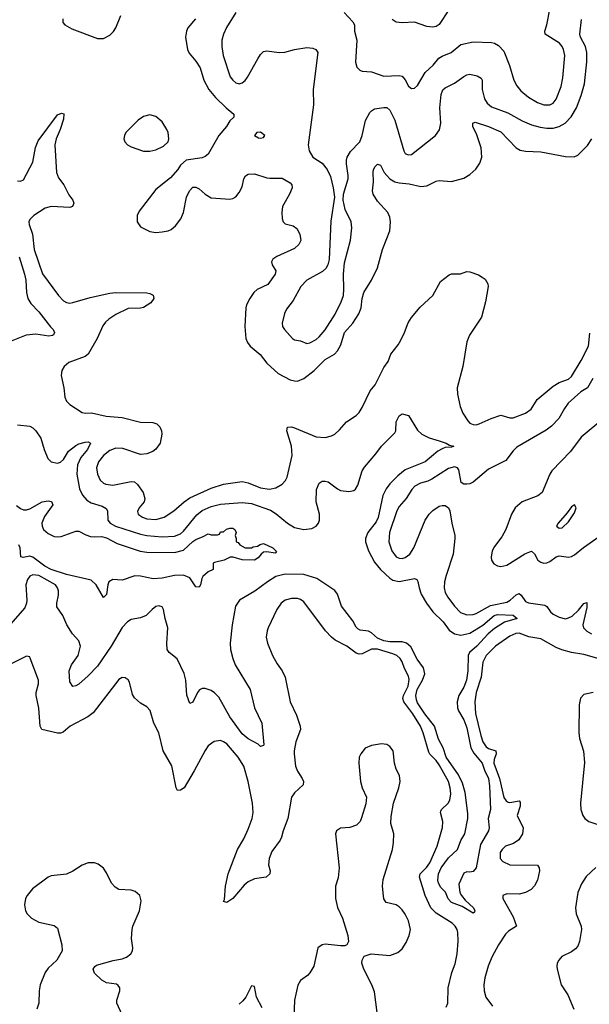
# Model space of a CAD drawing. Header units: inches. Extents: x 1954678 to 2060271, y 904822 to 1016299.
# Tile 360 of 403: x 2040405 to 2044106, y 982363 to 988764. Entities that reach past the tile are written whole.
import ezdxf

# ---------------------------------------------------------------- set-up
doc = ezdxf.new("R2010")
doc.units = ezdxf.units.IN
doc.header["$MEASUREMENT"] = 0
doc.layers.add('C0948', color=7, linetype='Continuous')

msp = doc.modelspace()

# ---------------------------------------------------------------- linework, layer by layer
at = {"layer": 'C0948', "color": 5}
for points, elevation in [([(2042513, 988810), (2042570, 988750.4), (2042581.1, 988730), (2042581.1, 988690), (2042594.8, 988630), (2042586.8, 988486.8), (2042595.3, 988455.3), (2042614.4, 988434.4), (2042630, 988428.8), (2042690, 988424), (2042770, 988396.5), (2042870, 988401.8), (2042890, 988396.9), (2042910, 988372.7), (2042930, 988330.4), (2042950, 988315.8), (2042970, 988318.4), (2042990, 988334.9), (2043040.3, 988419.7), (2043091.8, 988468.2), (2043127.1, 988512.9), (2043150, 988526.9), (2043207.6, 988550), (2043270, 988601.7), (2043350, 988619.6), (2043470, 988614.6), (2043490, 988610.3), (2043516.7, 988596.7), (2043550, 988558), (2043586.6, 988466.6), (2043614.4, 988370), (2043634.4, 988334.4), (2043660.6, 988300.6), (2043710, 988259.7), (2043770, 988224.7), (2043810, 988209.3), (2043850, 988209.2), (2043870, 988220.8), (2043890, 988246), (2043922.8, 988330), (2043933.8, 988386.2), (2043947.2, 988530), (2043938.5, 988570), (2043929.1, 988590), (2043912.2, 988610), (2043818.3, 988670), (2043817.2, 988690), (2043830.5, 988729.5), (2043848.5, 988830)], 560), ([(2043192.4, 988827.6), (2043130, 988731.8), (2043110, 988719.7), (2043090, 988716), (2043050, 988719.8), (2042970, 988748.3), (2042890, 988742.2), (2042850, 988746.8), (2042824.1, 988764.1)], 560), ([(2040685.3, 988770), (2040686.3, 988746.3), (2040699.1, 988730), (2040744.7, 988704.7), (2040910, 988641.5), (2040950, 988640.3), (2040990, 988663.1), (2041013.4, 988686.6), (2041028.7, 988710), (2041062.4, 988790)], 520), ([(2041546.5, 988770), (2041498.3, 988710), (2041488.6, 988688.6), (2041483.1, 988650), (2041496, 988570), (2041506, 988546), (2041550, 988494.4), (2041578.5, 988450), (2041600.9, 988370), (2041634.7, 988310), (2041678.1, 988258.1), (2041745.5, 988190), (2041797, 988150), (2041796.4, 988130), (2041770, 988105.6), (2041749.1, 988070), (2041699.7, 988010), (2041628.4, 987890), (2041610, 987874.7), (2041590, 987866.3), (2041486, 987850), (2041450, 987817.2), (2041433, 987790), (2041385, 987735), (2041290, 987659.1), (2041180.3, 987519.7), (2041167.3, 987490), (2041168.4, 987450), (2041190, 987417.3), (2041250, 987386.5), (2041290, 987381.2), (2041330, 987383.6), (2041368.8, 987391.2), (2041390, 987400.3), (2041417.3, 987422.7), (2041452.6, 987470), (2041468.3, 987510), (2041489.7, 987610), (2041508.8, 987651.2), (2041530, 987674.9), (2041550, 987675.8), (2041570, 987664.6), (2041609.5, 987629.5), (2041650, 987606.2), (2041770, 987596.4), (2041790, 987600.5), (2041808.2, 987611.8), (2041830, 987639.1), (2041850, 987676), (2041860.5, 987730), (2041871.9, 987748.1), (2041890, 987758.5), (2041930, 987761.8), (2042010, 987735.3), (2042030, 987732.8), (2042110, 987733.1), (2042163.1, 987703.1), (2042174, 987690), (2042175.5, 987670), (2042158.9, 987630), (2042113.4, 987550), (2042108, 987510), (2042110.3, 987470.3), (2042117.1, 987450), (2042130, 987435.5), (2042182.6, 987422.6), (2042205.6, 987405.6), (2042225.8, 987370), (2042231.4, 987328.6), (2042218.5, 987301.5), (2042190, 987275.9), (2042075.8, 987224.2), (2042050, 987207.3), (2042040.8, 987190), (2042045.8, 987170), (2042069.2, 987130), (2042064.5, 987110), (2042017.4, 987042.6), (2041947.2, 987010), (2041925.5, 986990), (2041899.1, 986950), (2041878.5, 986910), (2041874.9, 986890), (2041868.1, 986770), (2041874.9, 986690), (2041884.2, 986664.2), (2041901.8, 986641.8), (2041966.4, 986586.4), (2042010.3, 986530), (2042083.3, 986463.3), (2042162.9, 986422.9), (2042190, 986415), (2042210, 986414.2), (2042250, 986431.3), (2042317.5, 986482.4), (2042390, 986553.5), (2042449.9, 986590.1), (2042470.7, 986610), (2042490.9, 986649.1), (2042515.4, 986730), (2042569.8, 986790), (2042608.3, 986851.7), (2042623, 986890), (2042629.9, 986950), (2042640.7, 986990), (2042689.9, 987070), (2042729, 987150), (2042761.3, 987270), (2042808.9, 987390), (2042814.4, 987450), (2042810, 987479.3), (2042797.2, 987510), (2042730, 987584.4), (2042701.8, 987630), (2042697, 987650), (2042704.3, 987710), (2042701.8, 987770), (2042704.1, 987790), (2042714.7, 987810), (2042730, 987825.3), (2042750, 987817.1), (2042773.7, 987770), (2042789.3, 987750), (2042810.2, 987730), (2042841.7, 987710), (2042870, 987702.4), (2042936.1, 987696.1), (2043010, 987679), (2043050, 987682.9), (2043110, 987714.6), (2043130, 987718), (2043210, 987711.6), (2043290, 987732.4), (2043330, 987757.6), (2043368.8, 987791.2), (2043395.4, 987830), (2043407.7, 987870), (2043402.5, 987930), (2043374.1, 988014.1), (2043349.7, 988070.3), (2043348.1, 988091.9), (2043363.3, 988096.7), (2043450, 988070.1), (2043530, 988033.5), (2043630, 987930.2), (2043656.4, 987916.4), (2043690, 987909.2), (2043790, 987903.9), (2043950, 987874.6), (2044007, 987873), (2044030, 987882), (2044094.1, 987945.9), (2044121.5, 987990)], 520), ([(2041810, 988809.4), (2041747.5, 988712.5), (2041728.4, 988670), (2041719.3, 988630), (2041717.8, 988590), (2041725.9, 988530), (2041773.1, 988393.1), (2041790, 988370.4), (2041810, 988354), (2041830, 988347.1), (2041850, 988354), (2041870, 988369.1), (2041886, 988390), (2041952.6, 988510), (2041970, 988537.1), (2041990, 988555.8), (2042010, 988560.3), (2042090, 988550.3), (2042128.4, 988551.5), (2042190, 988570.3), (2042270, 988582.6), (2042310, 988579.5), (2042328.9, 988568.9), (2042342.4, 988550), (2042311.3, 988310), (2042314.7, 988210), (2042278.8, 987950), (2042286.2, 987910), (2042310, 987870.3), (2042370.2, 987830.2), (2042403.6, 987790), (2042423.4, 987743.4), (2042442, 987670), (2042450.7, 987610), (2042426.7, 987453.3), (2042414.7, 987205.3), (2042406, 987170), (2042392.9, 987147.1), (2042373.1, 987126.9), (2042270.6, 987070), (2042230.4, 987030), (2042182.6, 986937.4), (2042138, 986882), (2042126.1, 986853.9), (2042109.4, 986790), (2042112.9, 986770), (2042124.9, 986750), (2042177.3, 986690), (2042190, 986682.4), (2042230, 986674.9), (2042270, 986659.5), (2042290, 986663.1), (2042330, 986684.9), (2042350, 986700.8), (2042390, 986747.9), (2042454.6, 986850), (2042494.4, 986930), (2042507.8, 986970), (2042511.5, 987011.5), (2042509.7, 987110), (2042516.1, 987183.9), (2042554.7, 987330), (2042563.6, 987410), (2042557.6, 987450), (2042520.5, 987530), (2042506.6, 987590), (2042509.4, 987630), (2042539.1, 987730), (2042539.7, 987750), (2042527.4, 987827.4), (2042528.5, 987850), (2042533.3, 987870), (2042553.1, 987906.9), (2042614, 987970), (2042629.8, 988010.2), (2042651.3, 988108.7), (2042680.2, 988159.8), (2042690, 988171.8), (2042710, 988183.1), (2042770, 988192.9), (2042790, 988193.1), (2042810, 988175.3), (2042843, 988110), (2042900.4, 987910), (2042910, 987894), (2042918, 987890), (2042930, 987885.5), (2042950, 987888.2), (2043107.3, 988010), (2043132.8, 988047.2), (2043140.4, 988090), (2043135.2, 988190), (2043143.1, 988276.9), (2043153.3, 988306.7), (2043170, 988321.2), (2043230, 988350.2), (2043290, 988394.3), (2043310, 988405.2), (2043330, 988409.4), (2043377.6, 988397.6), (2043403.1, 988383.1), (2043410.2, 988370), (2043408.8, 988308.8), (2043423.8, 988250), (2043441, 988221), (2043470, 988197.8), (2043577.3, 988157.3), (2043670, 988105.8), (2043730, 988081), (2043785.8, 988065.8), (2043830, 988058), (2043870, 988059.4), (2043910.5, 988069.5), (2043949.3, 988090.7), (2043988.7, 988131.3), (2044023.2, 988190), (2044053.7, 988270), (2044073.4, 988346.6), (2044088.7, 988490), (2044089.2, 988550), (2044080.2, 988590), (2044047.7, 988650), (2044043.9, 988670), (2044055.2, 988764.8)], 540), ([(2040390, 987715.2), (2040410, 987714.6), (2040430, 987723.1), (2040490, 987837.3), (2040507.9, 987932.1), (2040524.5, 987975.5), (2040650, 988144.4), (2040676.3, 988156.3), (2040691, 988151), (2040690, 988117.2), (2040668.6, 988050), (2040642.1, 987990), (2040633.5, 987950), (2040644.8, 987770), (2040656.2, 987736.2), (2040691.3, 987690), (2040724.2, 987624.2), (2040750.3, 987590), (2040755.8, 987570), (2040747.3, 987550), (2040730, 987543.1), (2040610, 987548.6), (2040570, 987539.2), (2040496.9, 987490), (2040470, 987463.7), (2040464.7, 987450), (2040466.8, 987433.2), (2040488.3, 987368.3), (2040498.9, 987270), (2040552.4, 987112.4), (2040657.4, 986970), (2040690, 986936), (2040710, 986925.5), (2040730, 986921.8), (2040750, 986924.5), (2040862.4, 986957.6), (2040990, 986985.8), (2041029.7, 986990.3), (2041230, 986988), (2041250, 986984.4), (2041271.7, 986971.7), (2041275.8, 986950), (2041257.5, 986922.5), (2041210, 986893.3), (2041190, 986887.2), (2041110, 986885), (2041030, 986847), (2040983.2, 986816.8), (2040962.1, 986797.9), (2040945.8, 986774.2), (2040908.6, 986690), (2040850, 986589.8), (2040830, 986574.5), (2040724.2, 986535.8), (2040693.7, 986510), (2040677.8, 986482.3), (2040674.3, 986450), (2040692.3, 986370), (2040698, 986310), (2040710, 986283.8), (2040730, 986261.3), (2040810.3, 986210.3), (2040830, 986205.7), (2040872.1, 986207.9), (2040965.9, 986185.9), (2041070, 986177.6), (2041190, 986147.7), (2041270, 986146), (2041296.5, 986136.5), (2041316.3, 986116.3), (2041326.7, 986090), (2041328.7, 986068.7), (2041318.5, 986010), (2041290, 985971.2), (2041270, 985956.8), (2041230, 985941.2), (2041190, 985937.8), (2041075.8, 985975.9), (2041030, 985978.7), (2040990, 985962.6), (2040950, 985929.8), (2040917.8, 985890), (2040905, 985850), (2040911, 985810), (2040927.6, 985770), (2040948.9, 985750), (2040963.6, 985743.6), (2041010, 985738.6), (2041130, 985762), (2041150, 985759.1), (2041170, 985742.3), (2041207.2, 985690), (2041218, 985650), (2041212.8, 985630), (2041181.5, 985590), (2041170, 985566), (2041174.9, 985550), (2041183.4, 985543.4), (2041202, 985530), (2041230, 985519.4), (2041290, 985514.8), (2041343.5, 985530), (2041406.2, 985570), (2041473.6, 985630), (2041510, 985655.7), (2041650, 985718), (2041730, 985744.3), (2041850, 985761.6), (2041890, 985753.1), (2041970, 985719.2), (2042028.5, 985711.5), (2042070, 985719.8), (2042110, 985743.6), (2042132.2, 985767.8), (2042143.7, 985790), (2042176.1, 985930), (2042171.3, 985991.3), (2042140.8, 986090), (2042145.7, 986114.3), (2042170, 986115.8), (2042190, 986110.2), (2042330, 986052.1), (2042390, 986047.9), (2042430, 986058.5), (2042451.5, 986070), (2042482.2, 986097.8), (2042527.3, 986150), (2042590, 986190.3), (2042610, 986210.4), (2042630, 986242.4), (2042681.3, 986350), (2042714.7, 986390), (2042770, 986503), (2042797.8, 986542.2), (2042815.8, 986590), (2042863, 986650), (2042880.3, 986679.7), (2042905.4, 986730), (2042927.7, 986792.3), (2042950, 986827.3), (2043006.3, 986893.7), (2043088.5, 986971.5), (2043138, 987062), (2043195.3, 987104.7), (2043210, 987110.5), (2043267.8, 987112.2), (2043310, 987127.3), (2043330, 987124), (2043385.2, 987105.2), (2043410, 987090.8), (2043430, 987076.3), (2043447, 987047), (2043448.7, 987030), (2043430.2, 986930), (2043404.2, 986830), (2043328, 986712), (2043310.9, 986670), (2043284.4, 986510), (2043247.3, 986370), (2043249.2, 986329.2), (2043267.6, 986250), (2043284.6, 986204.6), (2043315.4, 986155.4), (2043330, 986141.6), (2043351.9, 986131.9), (2043370, 986130.3), (2043390, 986136.1), (2043468.1, 986171.9), (2043530, 986193.2), (2043590, 986175), (2043610, 986176), (2043690, 986205.6), (2043727.6, 986232.4), (2043766.6, 986293.4), (2043870, 986380.2), (2043910, 986406), (2043970, 986427.5), (2043990, 986444.9), (2044052.1, 986547.9), (2044099.8, 986640.2), (2044110, 986724.9)], 480), ([(2040401.3, 987221.3), (2040436.8, 987110), (2040445.6, 987070), (2040450.1, 986990.1), (2040458.5, 986950), (2040477.7, 986917.7), (2040530, 986865.2), (2040605.8, 986765.8), (2040622.4, 986750), (2040630.8, 986730), (2040624.9, 986715.1), (2040618, 986710), (2040594.1, 986705.9), (2040510, 986718.8), (2040447.5, 986712.5), (2040350, 986672.9)], 460), ([(2044128.3, 986431.7), (2044092.9, 986370), (2044050, 986343.6), (2043969, 986271), (2043944, 986236), (2043907.4, 986170), (2043859.2, 986120.8), (2043825.2, 986094.8), (2043635.4, 985984.6), (2043610, 985960.7), (2043562.6, 985897.3), (2043450, 985842), (2043350, 985756.3), (2043330, 985746.6), (2043310, 985743.6), (2043290, 985744.5), (2043274, 985754), (2043256.9, 985836.9), (2043249.8, 985849.8), (2043230, 985855.8), (2043190, 985846), (2043082.8, 985777.2), (2043056.1, 985763.9), (2043008.5, 985750), (2042971.8, 985730), (2042951.6, 985708.4), (2042916.1, 985650), (2042870, 985598.3), (2042854.7, 985570), (2042808.3, 985430), (2042802.9, 985370), (2042822.9, 985310), (2042850, 985271.7), (2042870, 985262), (2042890, 985260.7), (2042910, 985267.2), (2042938.8, 985290), (2042965.7, 985330), (2043039.8, 985510), (2043066.2, 985550), (2043090, 985573.4), (2043130, 985600.4), (2043150, 985606.4), (2043170, 985604.9), (2043190, 985590.8), (2043199.5, 985570), (2043211.6, 985490), (2043232.9, 985410), (2043232.9, 985390), (2043220.2, 985290), (2043174.6, 985150), (2043165.4, 985110), (2043162.9, 985070), (2043170, 985040.5), (2043186, 985010), (2043229.2, 984950), (2043267.8, 984910), (2043310, 984895.5), (2043350, 984897.6), (2043370, 984903.5), (2043464.2, 984955.8), (2043570, 984977.6), (2043591.1, 984988.9), (2043630, 985025.1), (2043650, 985033.8), (2043663, 985023), (2043690, 984982.3), (2043710, 984972.5), (2043816.9, 984956.9), (2043830, 984949), (2043853.2, 984913.2), (2043870, 984899.8), (2043910, 984879.6), (2043950, 984869.6), (2043970, 984874.1), (2043993.4, 984886.6), (2044035.3, 984924.7), (2044070, 984967.4), (2044090, 984974), (2044090, 984941.2), (2044062.8, 984830), (2044067.2, 984810), (2044088.7, 984788.7), (2044120.2, 984770)], 480), ([(2040390.8, 986130.8), (2040470, 986120.7), (2040490, 986110.6), (2040510, 986090.7), (2040543.4, 986043.4), (2040563.9, 985970), (2040587.9, 985910), (2040608.5, 985890), (2040650, 985881.3), (2040670, 985886.9), (2040690, 985905.2), (2040721.9, 985958.1), (2040770, 985995.5), (2040790, 986006.5), (2040830, 986017.5), (2040850, 986018.9), (2040865.5, 986010), (2040844.5, 985970), (2040801.8, 985918.2), (2040780.1, 985870), (2040777.1, 985810), (2040794.5, 985714.5), (2040813.3, 985673.3), (2040840.6, 985640.6), (2040870, 985622.3), (2040940, 985600), (2040966.8, 985586.8), (2040975.5, 985570), (2040978, 985510), (2040992.4, 985490), (2041027.8, 985470), (2041190, 985418.4), (2041230, 985409.6), (2041330, 985402.7), (2041410, 985406.7), (2041450, 985420.9), (2041470, 985437.5), (2041555.8, 985544.2), (2041590, 985573.2), (2041650, 985597.9), (2041710, 985614.7), (2041850, 985625.5), (2041910, 985617.3), (2042034.2, 985574.2), (2042071.7, 985551.7), (2042144, 985490), (2042190, 985463.2), (2042250, 985450.2), (2042303.7, 985456.3), (2042331.3, 985470), (2042347.1, 985490), (2042353.1, 985510), (2042351.7, 985550), (2042330.9, 985630), (2042332.6, 985710), (2042349.5, 985750), (2042370, 985763), (2042390, 985764.4), (2042410, 985758.7), (2042470, 985713.6), (2042490, 985703.5), (2042543.3, 985696.7), (2042576.6, 985703.4), (2042587.4, 985712.6), (2042602.5, 985737.5), (2042629.7, 985830), (2042644.4, 985855.6), (2042719.2, 985940.8), (2042755.1, 985990), (2042842.7, 986077.3), (2042848.5, 986091.5), (2042851.5, 986150), (2042870, 986187.3), (2042882.9, 986197.1), (2042890, 986200.7), (2042930.4, 986190.4), (2042990, 986094.8), (2043017.3, 986070), (2043065.3, 986045.3), (2043130, 986026.7), (2043176.3, 986010), (2043196.9, 985996.9), (2043226, 985990), (2043210, 985983.6), (2043170, 985981.5), (2043150, 985974.8), (2043121.1, 985958.9), (2043039.5, 985890), (2042910, 985837.4), (2042860.7, 985799.3), (2042810, 985746.2), (2042785.9, 985714.1), (2042764.9, 985670), (2042733.4, 985526.6), (2042720, 985500), (2042667, 985430), (2042651.2, 985390), (2042650.7, 985370), (2042670, 985310.3), (2042710, 985237.5), (2042750.1, 985190), (2042810, 985133.5), (2042830, 985120.9), (2042870, 985110.7), (2042970, 985130.2), (2042984.4, 985124.4), (2042992, 985112), (2042999.3, 985070), (2043013.4, 985030), (2043047.7, 984970), (2043090, 984915.1), (2043155.8, 984850), (2043195.6, 984795.6), (2043230, 984770.1), (2043270, 984762.8), (2043330, 984776), (2043413.6, 984826.4), (2043487.6, 984890), (2043510, 984896.4), (2043610, 984891.6), (2043636, 984870), (2043553.7, 984846.3), (2043490, 984805.4), (2043449.3, 984770.7), (2043375.3, 984690), (2043327.9, 984650), (2043318.3, 984630), (2043316.4, 984530), (2043306.7, 984470), (2043290, 984425.1), (2043258, 984370), (2043246.9, 984330), (2043249.5, 984290), (2043256.6, 984270), (2043290, 984212.2), (2043310, 984159.5), (2043336.1, 984030), (2043355, 983995), (2043408.9, 983930), (2043423.9, 983883.9), (2043450.1, 983830), (2043458.1, 983781.9), (2043462.9, 983630), (2043449.5, 983570), (2043454, 983510), (2043451.3, 983490), (2043399.5, 983400.5), (2043370, 983249), (2043350, 983226), (2043330, 983221.2), (2043310, 983224), (2043290, 983215.3), (2043256.9, 983143.1), (2043265.5, 983090), (2043276.3, 983070), (2043299.9, 983039.9), (2043353.1, 982990), (2043362, 982970), (2043359.3, 982960.7), (2043350, 982956), (2043278.6, 982998.6), (2043210, 983023.5), (2043187.9, 983048), (2043170.7, 983090.7), (2043142, 983122), (2043125, 983150), (2043121.3, 983170), (2043125.8, 983210), (2043142.1, 983250), (2043190, 983314.3), (2043248.7, 983370), (2043270, 983427.7), (2043297.2, 983470), (2043316.4, 983570), (2043316.6, 983603.4), (2043299, 983739), (2043281.3, 983801.3), (2043254.8, 983854.8), (2043175.8, 983970), (2043156.3, 984030), (2043126.5, 984086.5), (2043099.9, 984170), (2043037.9, 984250), (2042990, 984322.6), (2042981.9, 984341.9), (2042978.5, 984370), (2042987.7, 984410), (2043021.7, 984470), (2043036.6, 984510), (2043029.3, 984550), (2042987, 984607), (2042945.9, 984685.9), (2042918.6, 984710), (2042890, 984718.8), (2042810, 984719.3), (2042770, 984724.8), (2042730, 984743.6), (2042690, 984777.8), (2042670, 984787.7), (2042615.9, 984795.9), (2042602.6, 984802.6), (2042590, 984815.4), (2042570, 984855.8), (2042495.8, 984950), (2042470, 985029.8), (2042452.6, 985052.6), (2042335.9, 985130), (2042250, 985156.5), (2042130, 985158), (2042070, 985142.7), (2042014.4, 985110), (2041932.5, 985047.5), (2041833.7, 984990), (2041807.9, 984950), (2041785.5, 984830), (2041773.2, 984710), (2041774.2, 984670), (2041789.2, 984610), (2041805.8, 984570), (2041901.7, 984410), (2041929.4, 984289.4), (2041978.9, 984190), (2041990.5, 984049.5), (2041990, 984046), (2041970, 984039), (2041953.8, 984053.8), (2041890, 984088.4), (2041850, 984121.1), (2041770, 984231.1), (2041698.6, 984358.6), (2041670, 984388.2), (2041650, 984401.8), (2041610, 984415.4), (2041590, 984414.6), (2041573.4, 984406.6), (2041560.2, 984390), (2041530, 984326), (2041510, 984318), (2041491.5, 984371.5), (2041484, 984470), (2041473.4, 984513.4), (2041428.8, 984608.8), (2041376.2, 984650), (2041363.5, 984670), (2041360.4, 984710), (2041367.6, 984810), (2041349.6, 984870), (2041339.6, 984930), (2041330, 984946), (2041310, 984953.6), (2041290, 984949.5), (2041264.9, 984930), (2041226.8, 984890), (2041190, 984875.4), (2041130, 984863.5), (2041105.3, 984850), (2041070, 984811.3), (2041000.2, 984690), (2040910, 984561.2), (2040850, 984497.7), (2040790, 984444.5), (2040770, 984432.3), (2040750, 984429.4), (2040730, 984459), (2040727.4, 984530), (2040742.4, 984570), (2040784.2, 984630), (2040801.1, 984690), (2040790, 984726), (2040747.6, 984770), (2040711.5, 984830), (2040684.7, 984890), (2040646.8, 984946.8), (2040646.4, 984970), (2040657.5, 985022.5), (2040657, 985050), (2040651.5, 985070), (2040636.8, 985090), (2040530, 985149.8), (2040490, 985155), (2040470, 985146.6), (2040455, 985125), (2040445.6, 985090), (2040452.2, 984990), (2040450.2, 984970), (2040439.3, 984940.7), (2040330, 984815.8)], 460), ([(2044194.4, 986165.6), (2044053.4, 986050), (2043984.3, 985955.7), (2043861.5, 985830), (2043848.1, 985810), (2043800.3, 985690), (2043771.4, 985668.6), (2043670, 985628.9), (2043623.8, 985590), (2043600.5, 985550), (2043564.3, 985450), (2043537.4, 985402.6), (2043490, 985339.2), (2043473.7, 985310), (2043467.5, 985270), (2043470.3, 985250), (2043486.4, 985226.4), (2043510, 985212.6), (2043530, 985209.2), (2043570, 985216.5), (2043687.8, 985292.2), (2043730, 985308), (2043750, 985290.3), (2043770.6, 985250.6), (2043790, 985236.3), (2043810, 985230.1), (2043830, 985231.6), (2043850, 985240.5), (2043890, 985271.5), (2043910, 985277.6), (2043969.8, 985270.2), (2043990, 985274), (2044010, 985283.9), (2044068.3, 985331.7), (2044170, 985404.3)], 520), ([(2040385.1, 985605.1), (2040410, 985585.7), (2040430, 985577.7), (2040450, 985576.5), (2040470, 985582.8), (2040550, 985628.9), (2040590, 985635.8), (2040611.9, 985631.9), (2040619.3, 985610), (2040565.8, 985534.2), (2040548.5, 985490), (2040550.1, 985470), (2040558.6, 985450), (2040590, 985422.8), (2040630, 985403), (2040650, 985401.1), (2040675.2, 985404.8), (2040770, 985438.3), (2040790, 985439.5), (2040835, 985415), (2040864.8, 985404.8), (2040890, 985400.9), (2040937, 985403), (2040970, 985395.5), (2041039.1, 985359.1), (2041188.6, 985308.6), (2041230, 985302.5), (2041410, 985300.4), (2041470, 985315.5), (2041530, 985371.8), (2041550, 985385.1), (2041596.9, 985403.1), (2041630, 985422), (2041650, 985414), (2041690, 985414), (2041702, 985418), (2041710, 985434), (2041730, 985434), (2041748.4, 985451.6), (2041770, 985458), (2041790, 985458), (2041802, 985450), (2041810.8, 985430.8), (2041804.7, 985410), (2041812, 985390), (2041812, 985370), (2041824, 985364), (2041836, 985350), (2041870, 985330.8), (2041910, 985331), (2041922.5, 985337.5), (2041950, 985340.7), (2041967.6, 985352.4), (2041990, 985358.4), (2042050.3, 985330.3), (2042073.7, 985306.3), (2042064.7, 985295.3), (2042010, 985303.6), (2041990, 985302.4), (2041973, 985290), (2041955.3, 985264.8), (2041930, 985249.6), (2041850, 985253), (2041791.3, 985268.7), (2041771.6, 985268.4), (2041734, 985250), (2041670, 985235.3), (2041662, 985230), (2041662, 985190), (2041630, 985174), (2041595.5, 985144.5), (2041588, 985130), (2041580.7, 985090), (2041570, 985074), (2041550, 985076), (2041510, 985135.6), (2041470, 985152.8), (2041411, 985151), (2041330, 985132.5), (2041271.2, 985128.8), (2041190, 985145.9), (2041152.4, 985147.6), (2041070, 985120.8), (2041010, 985123.7), (2040985, 985110), (2040977.8, 985090), (2040970, 985026), (2040950, 985006.6), (2040902.8, 985090), (2040870, 985118.9), (2040710, 985156.3), (2040610, 985188.3), (2040568.3, 985210), (2040490, 985269.9), (2040470, 985275.2), (2040428.2, 985268.2), (2040412.5, 985272.5), (2040407.7, 985330), (2040399.3, 985350)], 440), ([(2043175.8, 982344.2), (2043187.2, 982370), (2043188.3, 982470), (2043211.5, 982568.5), (2043233.5, 982626.5), (2043247.4, 982690), (2043253.1, 982773.1), (2043251, 982830), (2043246.1, 982850), (2043234.5, 982870), (2043214.7, 982890), (2043110, 982954.1), (2043076.3, 982990), (2043039.3, 983070), (2043001.8, 983190), (2043006, 983210), (2043048.3, 983251.7), (2043070, 983282.7), (2043118, 983390), (2043151.9, 983511.9), (2043154.7, 983550), (2043139.8, 983610), (2043141.6, 983618.4), (2043145, 983630), (2043187.7, 983670), (2043198.6, 983690), (2043206.5, 983730), (2043202.2, 983770), (2043190, 983811), (2043130, 983919.1), (2043110, 983948.5), (2043069.6, 983989.6), (2043062.4, 984002.4), (2043026.5, 984126.5), (2043008.1, 984170), (2042959.7, 984250), (2042900.9, 984330), (2042894.8, 984350), (2042897.9, 984370), (2042927.8, 984430), (2042934.3, 984474.3), (2042930, 984496.9), (2042904.9, 984544.9), (2042890.5, 984590), (2042877.3, 984610), (2042854.5, 984630), (2042830, 984641.1), (2042729.6, 984670.4), (2042690, 984671.1), (2042630, 984640.9), (2042610, 984638), (2042590, 984645.7), (2042530, 984691.8), (2042455.1, 984730), (2042431.2, 984750), (2042391.6, 984790), (2042250, 984979.5), (2042230, 984993.6), (2042210, 985000.5), (2042170, 985001.3), (2042130, 984989.6), (2042104.4, 984970), (2042075.3, 984930), (2042020.3, 984810), (2042012, 984790), (2042007.2, 984750), (2042014.4, 984710), (2042047.4, 984630), (2042076.9, 984576.9), (2042110.2, 984530), (2042130.2, 984490), (2042163.2, 984330), (2042202.9, 984242.9), (2042227.9, 984170), (2042229.1, 984150), (2042198, 984070), (2042187.5, 984010), (2042188.3, 983990), (2042196.5, 983910), (2042210, 983878), (2042240.4, 983830), (2042248.2, 983810), (2042246, 983790), (2042190, 983737.7), (2042170, 983709.5), (2042146, 983570), (2042116.1, 983490), (2042106.5, 983450), (2042096.9, 983430), (2042043.4, 983356.6), (2042025, 983310), (2042022.4, 983270), (2042031.7, 983230), (2042030.2, 983209.8), (2042006, 983190), (2041930, 983177.7), (2041890, 983159.8), (2041863.8, 983136.2), (2041790, 983049.8), (2041750, 983025.4), (2041729.5, 983030), (2041736.2, 983043.8), (2041742.7, 983130), (2041759.3, 983210), (2041819.8, 983370), (2041861.4, 983438.6), (2041890, 983500.2), (2041915.8, 983570), (2041922.1, 983610), (2041917, 983670), (2041890, 983811.8), (2041861.4, 983910), (2041825.3, 983970), (2041750, 984055.8), (2041730, 984069.7), (2041710, 984076.9), (2041668.1, 984071.9), (2041630, 984042.4), (2041610, 984013.3), (2041539.5, 983880.5), (2041473.7, 983770), (2041450, 983754), (2041430, 983752.7), (2041422, 983770), (2041393.3, 983913.3), (2041336.8, 984010), (2041308.5, 984128.5), (2041276.9, 984190), (2041252.2, 984272.3), (2041230, 984297), (2041190, 984320.7), (2041150, 984355.1), (2041136.9, 984376.9), (2041117.5, 984457.5), (2041110, 984472.3), (2041090, 984484.5), (2041070, 984487), (2041050, 984474), (2040883.3, 984256.6), (2040848.2, 984231.8), (2040733.1, 984170), (2040688.2, 984131.8), (2040670, 984125.4), (2040650, 984125.3), (2040549.1, 984149.1), (2040538, 984170), (2040530, 984288.7), (2040512.4, 984370), (2040511.2, 984390), (2040527, 984447), (2040527.6, 984470), (2040473.9, 984613.9), (2040470, 984621.2), (2040450, 984626), (2040336.3, 984570)], 480), ([(2044170, 984609.1), (2044070, 984637.5), (2043990, 984650.5), (2043927.7, 984667.7), (2043890, 984683.2), (2043790, 984739.4), (2043712.2, 984752.2), (2043650, 984774.6), (2043627.5, 984772.5), (2043590, 984755.3), (2043496.6, 984690), (2043436.4, 984630), (2043413.1, 984586.9), (2043403.1, 984490), (2043371, 984390), (2043361, 984330), (2043366.8, 984253.2), (2043400.5, 984110), (2043413, 984070), (2043435.6, 984035.6), (2043450, 984025.4), (2043499, 984010), (2043500.4, 983990), (2043486.8, 983953.2), (2043485.2, 983930), (2043523.1, 983830), (2043550, 983706), (2043565, 983685), (2043577.7, 983677.7), (2043590, 983674.3), (2043650, 983684.4), (2043656.5, 983676.5), (2043655.4, 983650), (2043637.2, 983590), (2043675.5, 983510), (2043672.3, 983470), (2043647.5, 983432.5), (2043612.3, 983407.7), (2043561.6, 983390), (2043539.5, 983370), (2043527.3, 983350), (2043526.4, 983310), (2043543.8, 983290), (2043590, 983270.3), (2043770, 983266.8), (2043780.5, 983250), (2043782.3, 983230), (2043769.4, 983170), (2043750, 983133.7), (2043728.9, 983110), (2043690.1, 983089.9), (2043650, 983079.5), (2043570, 983081.1), (2043543, 983070), (2043544.4, 983050), (2043610, 982932.2), (2043631.5, 982870), (2043581.4, 982838.6), (2043561.1, 982818.9), (2043515.3, 982750), (2043472.5, 982670), (2043448.9, 982610), (2043426.2, 982533.9), (2043420.1, 982490), (2043421.5, 982450), (2043433.2, 982410), (2043475.8, 982350)], 480), ([(2044130, 984389.8), (2044070, 984376.3), (2044047.6, 984352.4), (2044039.6, 984310), (2044037.4, 984130), (2044041.7, 984090), (2044067.4, 984007.4), (2044074.9, 983934.9), (2044048, 983670), (2044051.5, 983630), (2044063.6, 983590), (2044077.4, 983570), (2044102.4, 983550), (2044210, 983513.4)], 520), ([(2042726.3, 982310), (2042710, 982443.7), (2042693.7, 982490), (2042639.7, 982590), (2042627.3, 982630), (2042629.5, 982650.5), (2042644, 982676), (2042688.8, 982691.2), (2042810, 982680.2), (2042861.1, 982698.9), (2042890, 982723.1), (2042915.6, 982764.4), (2042934.4, 982810), (2042944, 982850), (2042930, 982905.6), (2042910, 982947.8), (2042890, 982977.4), (2042870, 982996.9), (2042850, 983008.3), (2042785.5, 983025.5), (2042770, 983049.2), (2042767.5, 983067.5), (2042762.2, 983130), (2042766.3, 983173.7), (2042827, 983370), (2042834.3, 983414.3), (2042835, 983470), (2042817, 983537), (2042817.3, 983582.7), (2042833.8, 983670), (2042868.1, 983770), (2042876.2, 983810), (2042872.2, 983850), (2042851.7, 983891.7), (2042839.8, 983930), (2042830.8, 984010), (2042810, 984038.9), (2042790, 984051.2), (2042756.6, 984056.6), (2042690, 984044.8), (2042650, 984027.1), (2042620.3, 983990), (2042611.2, 983968.8), (2042607.2, 983930), (2042618.5, 983810), (2042629.3, 983770), (2042658, 983710), (2042653.3, 983666.7), (2042625.9, 983574.1), (2042617, 983550), (2042593.7, 983526.3), (2042550, 983512.9), (2042490, 983508.3), (2042463.7, 983490), (2042456.5, 983470), (2042480.5, 983250), (2042474.6, 983185.4), (2042457.3, 983130), (2042456.3, 983050), (2042470, 982991.3), (2042502.2, 982922.2), (2042536.5, 982810), (2042540.7, 982770), (2042530.9, 982749.1), (2042516.8, 982743.2), (2042490, 982742), (2042390, 982753), (2042370, 982749.5), (2042342, 982730), (2042316.5, 982610), (2042290, 982567.3), (2042274.4, 982550), (2042230, 982517), (2042212.7, 982487.3), (2042191.2, 982388.8), (2042186.3, 982270)], 520), ([(2041070, 982294), (2041035.1, 982370), (2041035.1, 982390), (2041056.3, 982450), (2041055.1, 982470), (2041045.3, 982485.3), (2041032.9, 982492.9), (2040970, 982502.4), (2040938.7, 982518.7), (2040890, 982565.2), (2040882.7, 982590), (2040892.1, 982607.9), (2040903.3, 982616.7), (2041011.8, 982648.2), (2041070, 982659.1), (2041099.5, 982670), (2041126, 982690), (2041138, 982710), (2041140.5, 982730), (2041131.1, 982790), (2041135.1, 982850), (2041139.7, 982870), (2041184.4, 982970), (2041195.1, 983035.1), (2041184.5, 983070), (2041155.4, 983095.4), (2041130, 983104.7), (2041050, 983109.8), (2041024.2, 983124.2), (2041001.1, 983150), (2040970, 983218), (2040950, 983247), (2040913.9, 983273.9), (2040890, 983281.6), (2040850, 983281.6), (2040810, 983267.8), (2040750, 983227.6), (2040710, 983209.6), (2040610, 983197.6), (2040590, 983189.6), (2040487.6, 983112.4), (2040453.7, 983070), (2040443.7, 983050), (2040437, 983010), (2040442.4, 982970), (2040453, 982950), (2040481.8, 982921.8), (2040530, 982897), (2040630, 982874.4), (2040650, 982857.3), (2040678.4, 982750), (2040680.5, 982710), (2040645.5, 982650), (2040590, 982597.6), (2040570.3, 982570), (2040538.9, 982490), (2040531.8, 982450), (2040528.7, 982370), (2040516, 982330)], 520), ([(2044147.3, 983252.7), (2044086.1, 983193.9), (2044055, 983144.9), (2044031.9, 983090), (2044016.3, 982990), (2044021.1, 982950), (2044053.1, 982870), (2044054.6, 982850), (2044041.3, 982770), (2044030, 982739.7), (2044016.4, 982723.6), (2043990, 982704.4), (2043926.7, 982673.3), (2043907, 982650), (2043897.6, 982630), (2043894, 982610), (2043896.4, 982590), (2043921.7, 982490), (2043965, 982425), (2044004.2, 982330)], 520), ([(2041979.3, 982339.3), (2041943.5, 982410), (2041930, 982479), (2041910, 982482.7), (2041873.4, 982410), (2041855.2, 982384.8), (2041830, 982362.6)], 520)]:
    msp.add_lwpolyline(points, dxfattribs=dict(at, elevation=elevation))
for points, elevation in [([(2041250, 988145.2), (2041210, 988135.2), (2041174.9, 988110), (2041095.3, 988030), (2041084.9, 988010), (2041081.3, 987990), (2041088.4, 987970), (2041106.4, 987950), (2041130, 987936.5), (2041208.8, 987908.8), (2041250, 987909.4), (2041290, 987917.5), (2041338.6, 987941.4), (2041369.7, 987970), (2041374.2, 987990), (2041368.9, 988030), (2041361.4, 988050), (2041330, 988100.2), (2041290, 988134.1)], 520), ([(2041970, 988032.3), (2041946, 988030), (2041931, 988010), (2041955.9, 987995.9), (2041970, 987993.4), (2041990, 987998.8), (2041997, 988010)], 540), ([(2044010, 985608.7), (2043990, 985596), (2043962.4, 985557.6), (2043902.8, 985490), (2043892, 985470), (2043910, 985458), (2043930, 985460.7), (2043970, 985498.8), (2044010, 985558), (2044021.2, 985590)], 540)]:
    msp.add_lwpolyline(points, close=True, dxfattribs=dict(at, elevation=elevation))

doc.saveas('drawing.dxf')
